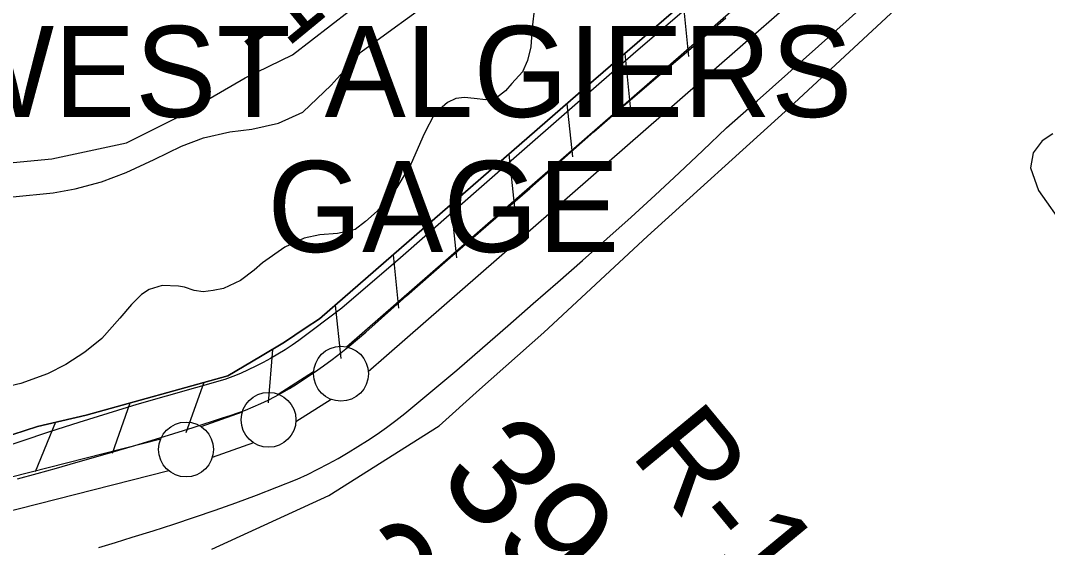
# Model space of a CAD drawing. Extents: x 3704301 to 3742427, y 506229 to 532009.
# Drawn here: x 3712754 to 3713691, y 517076 to 517556 of the extents above; entities that cross this region are included whole.
import ezdxf

# ---------------------------------------------------------------- set-up
doc = ezdxf.new("R2010")
doc.units = 0
for name, color, linetype in [('V-FLOD-BASE', 7, 'Continuous'), ('V-GRID-MAJR', 7, 'Continuous'), ('V-LEVE-TOET', 7, 'Continuous'), ('V-RIVR-EDGE', 7, 'Continuous'), ('V-RIVR-GAGE-IDEN', 7, 'Continuous'), ('V-RIVR-RANG', 7, 'Continuous'), ('V-RIVR-RANG-IDEN', 7, 'Continuous'), ('V-RRAP-FSHR', 7, 'Continuous'), ('V-SITE-VEGE', 7, 'Continuous'), ('V-SURV-IDEN', 7, 'Continuous'), ('V-SURV-LINE', 7, 'Continuous')]:
    doc.layers.add(name, color=color, linetype=linetype)

msp = doc.modelspace()

# ---------------------------------------------------------------- linework, layer by layer
at = {"layer": 'V-FLOD-BASE'}
msp.add_lwpolyline([(3712751.75, 517138.16), (3712769.52, 517142.9), (3712787.22, 517147.89), (3712804.84, 517153.12), (3712831.73, 517160.71), (3712858.54, 517168.56), (3712885.28, 517176.66), (3712911.94, 517185.02), (3712938.52, 517193.62), (3712945.63, 517195.84), (3712952.67, 517198.26), (3712959.65, 517200.87), (3712966.55, 517203.68), (3712973.37, 517206.69), (3712980.09, 517209.88), (3712986.73, 517213.26), (3712993.27, 517216.83), (3712999.71, 517220.58), (3713006.04, 517224.51), (3713014.35, 517229.86), (3713022.55, 517235.39), (3713030.64, 517241.08), (3713038.61, 517246.93), (3713046.46, 517252.95), (3713054.19, 517259.12), (3713061.79, 517265.45), (3713069.26, 517271.93), (3713106.4, 517304.91), (3713143.7, 517337.71), (3713181.17, 517370.32), (3713218.79, 517402.75), (3713247.87, 517428.55), (3713277.07, 517454.21), (3713306.41, 517479.71), (3713335.89, 517505.06), (3713365.5, 517530.25), (3713397.48, 517558.32)], dxfattribs=at)
at = {"layer": 'V-GRID-MAJR'}
msp.add_spline([(3713850.36, 511710.7), (3713778.1, 517769.29), (3713705.82, 523829.82), (3713633.53, 529890.36), (3713633.51, 529892.28)], degree=3, dxfattribs=at)
at = {"layer": 'V-LEVE-TOET'}
for points in [[(3713426.19, 517482.65), (3713454.18, 517507.44), (3713482.06, 517532.35), (3713509.84, 517557.37), (3713537.51, 517582.5), (3713565.08, 517607.75), (3713582.71, 517623.98), (3713600.5, 517640.05), (3713618.44, 517655.94), (3713636.54, 517671.66), (3713654.78, 517687.21), (3713673.18, 517702.57), (3713691.72, 517717.76)], [(3713441.35, 517634.9), (3713315.4, 517527.29), (3713201.72, 517427.76), (3713100.77, 517339.6), (3713047.47, 517293.62), (3713008.31, 517264.22), (3713002, 517259.88), (3712995.58, 517255.71), (3712989.06, 517251.7), (3712982.43, 517247.87), (3712975.71, 517244.21), (3712968.89, 517240.73), (3712961.99, 517237.42), (3712955, 517234.3), (3712947.94, 517231.36), (3712940.79, 517228.6), (3712914, 517221.21), (3712887.26, 517213.61), (3712860.59, 517205.77), (3712833.98, 517197.72), (3712807.44, 517189.46), (3712780.97, 517180.97), (3712754.57, 517172.26), (3712728.24, 517163.34)], [(3712825.82, 517075.58), (3712841.03, 517080.16), (3712856.17, 517084.96), (3712875.23, 517090.84), (3712894.23, 517096.94), (3712913.16, 517103.24), (3712932.02, 517109.74), (3712950.81, 517116.45), (3712969.53, 517123.36), (3712988.17, 517130.47), (3713006.73, 517137.79), (3713016.21, 517142.26), (3713025.58, 517146.93), (3713034.85, 517151.79), (3713044.02, 517156.86), (3713053.08, 517162.11), (3713062.02, 517167.56), (3713070.85, 517173.2), (3713079.56, 517179.02), (3713088.14, 517185.03), (3713096.59, 517191.21), (3713104.91, 517197.58), (3713128.57, 517217.37), (3713152.1, 517237.31), (3713175.5, 517257.41), (3713198.77, 517277.66), (3713221.9, 517298.07), (3713244.45, 517317.47), (3713266.85, 517337.04), (3713289.11, 517356.78), (3713311.22, 517376.69), (3713333.17, 517396.76), (3713354.97, 517417), (3713376.62, 517437.41), (3713398.11, 517457.98), (3713426.19, 517482.65)]]:
    msp.add_lwpolyline(points, dxfattribs=at)
at = {"layer": 'V-RIVR-EDGE'}
msp.add_lwpolyline([(3712683.41, 517420.21), (3712783.09, 517429.57), (3712850.96, 517444.41), (3712895.44, 517466.51), (3712959.17, 517503.57), (3713002.44, 517524.48), (3713089.05, 517591.5)], dxfattribs=at)
at = {"layer": 'V-RRAP-FSHR'}
for p, q in [((3713358.46, 517571.54), (3713363.39, 517522.96)), ((3713305.46, 517525.81), (3713310.4, 517477.23)), ((3713252.55, 517479.98), (3713257.66, 517431.42)), ((3713199.73, 517434.05), (3713204.84, 517385.49)), ((3713146.9, 517388.12), (3713152.01, 517339.56)), ((3713094.08, 517342.19), (3713099.19, 517293.63)), ((3713041.25, 517296.26), (3713046.37, 517247.7)), ((3712984.16, 517256.02), (3712980.22, 517207.34)), ((3712921.47, 517226.03), (3712905.26, 517179.97)), ((3712854.06, 517207.2), (3712837.84, 517161.14)), ((3712786.29, 517189.72), (3712767.85, 517144.5))]:
    msp.add_line(p, q, dxfattribs=at)
for points in [[(3712747.27, 517178.52), (3712769.92, 517185.99), (3712814.21, 517196.07), (3712943.47, 517232.17), (3712973.34, 517249.67), (3712995.21, 517262.63), (3713013.97, 517275.48), (3713027.07, 517283.92), (3713276.94, 517501.19), (3713566.47, 517751.05), (3713802.05, 517956.81)], [(3713802.05, 517956.81), (3713566.47, 517751.05), (3713276.94, 517501.19), (3713027.07, 517283.92), (3713013.97, 517275.48), (3712995.21, 517262.63), (3712973.34, 517249.67), (3712943.47, 517232.17), (3712814.21, 517196.07), (3712769.92, 517185.99), (3712747.27, 517178.52)]]:
    msp.add_lwpolyline(points, dxfattribs=at)
at = {"layer": 'V-SITE-VEGE'}
for points in [[(3712928.81, 517074.09), (3713035.4, 517123.13), (3713136.08, 517186.47), (3713172.92, 517219.43), (3713231.62, 517271.48), (3713326, 517359.37), (3713451.47, 517472.72), (3713589.58, 517601.09), (3713705.27, 517702.87)], [(3713223.15, 517567.96), (3713220.82, 517548.93), (3713219.67, 517531.68), (3713216.73, 517519.18), (3713211.99, 517509.06), (3713202.5, 517498.34), (3713196.57, 517491.78), (3713188.27, 517485.22), (3713178.75, 517483.41), (3713168.05, 517484.58), (3713159.12, 517485.74), (3713151.4, 517484.54), (3713143.67, 517480.96), (3713131.8, 517470.81), (3713122.34, 517452.36), (3713110.51, 517425.57), (3713097.48, 517403.54), (3713079.69, 517382.09), (3713069.01, 517372.55), (3713059.51, 517365.39), (3713051.79, 517363.59), (3713043.46, 517361.78), (3713027.41, 517360.55), (3713013.15, 517357.55), (3712995.33, 517349.18), (3712975.14, 517334.86), (3712967.43, 517328.3), (3712954.96, 517318.75), (3712939.52, 517311.58), (3712930.01, 517309.78), (3712921.09, 517308.56), (3712912.76, 517309.73), (3712903.83, 517312.68), (3712898.48, 517313.86), (3712883.61, 517314.42), (3712871.73, 517310.82), (3712864.61, 517306.05), (3712855.71, 517297.11), (3712845.03, 517284.6), (3712828.43, 517266.12), (3712813, 517253.6), (3712795.78, 517242.26), (3712779.15, 517233.89), (3712754.79, 517224.92), (3712736.36, 517220.71)], [(3712747.25, 517394.97), (3712784.1, 517398.62), (3712804.31, 517402.24), (3712828.09, 517408.84), (3712850.66, 517417.22), (3712876.2, 517429.17), (3712901.15, 517441.12), (3712921.35, 517448.9), (3712945.12, 517454.31), (3712965.34, 517456.74), (3712989.7, 517462.15), (3713011.68, 517472.31), (3713037.79, 517496.75), (3713065.07, 517527.15), (3713092.97, 517547.43), (3713121.46, 517568.31)], [(3713695.58, 517452.53), (3713686.08, 517445.97), (3713677.78, 517435.25), (3713675.44, 517421.57), (3713682.62, 517400.77), (3713706.49, 517366.93)]]:
    msp.add_lwpolyline(points, dxfattribs=at)
at = {"layer": 'V-SURV-LINE'}
for points in [[(3713051.76, 517258.38), (3714482.39, 518506.02)], [(3714502.12, 518483.42), (3713071.49, 517235.78)], [(3712989.37, 517215.3), (3713021.65, 517235.86)], [(3713037.77, 517210.56), (3713005.49, 517190)], [(3712919.05, 517185.81), (3712956.72, 517199.3)], [(3712711.08, 517131.06), (3712882.25, 517174.57)], [(3712966.83, 517171.05), (3712929.16, 517157.56)], [(3712889.63, 517145.49), (3712718.46, 517101.99)]]:
    msp.add_lwpolyline(points, dxfattribs=at)
for centre in [(3713046.57, 517233.95), (3712980.57, 517191.91), (3712905.3, 517164.95)]:
    msp.add_circle(centre, 25, dxfattribs=at)

# ---------------------------------------------------------------- texts
at = {"layer": 'V-RIVR-GAGE-IDEN'}
for s, p in [('WEST ALGIERS', (3712680.23, 517467.84)), ('GAGE', (3712979.56, 517344.84))]:
    msp.add_text(s, height=83, dxfattribs=at).set_placement(p)
at = {"layer": 'V-RIVR-RANG'}
msp.add_text('-17', height=67, rotation=39.38833, dxfattribs=at).set_placement((3712974.18, 517511.31))
at = {"layer": 'V-RIVR-RANG-IDEN'}
msp.add_text('R-14+00', height=83, rotation=309.53464, dxfattribs=at).set_placement((3713309.6, 517160.59))
at = {"layer": 'V-SURV-IDEN'}
for s, rotation, p in [('394+11.2', 311.70523, (3713132.48, 517138.91)), ('393+33.0', 311.43555, (3713020.5, 517046.69))]:
    msp.add_text(s, height=100, rotation=rotation, dxfattribs=at).set_placement(p)

doc.saveas('drawing.dxf')
